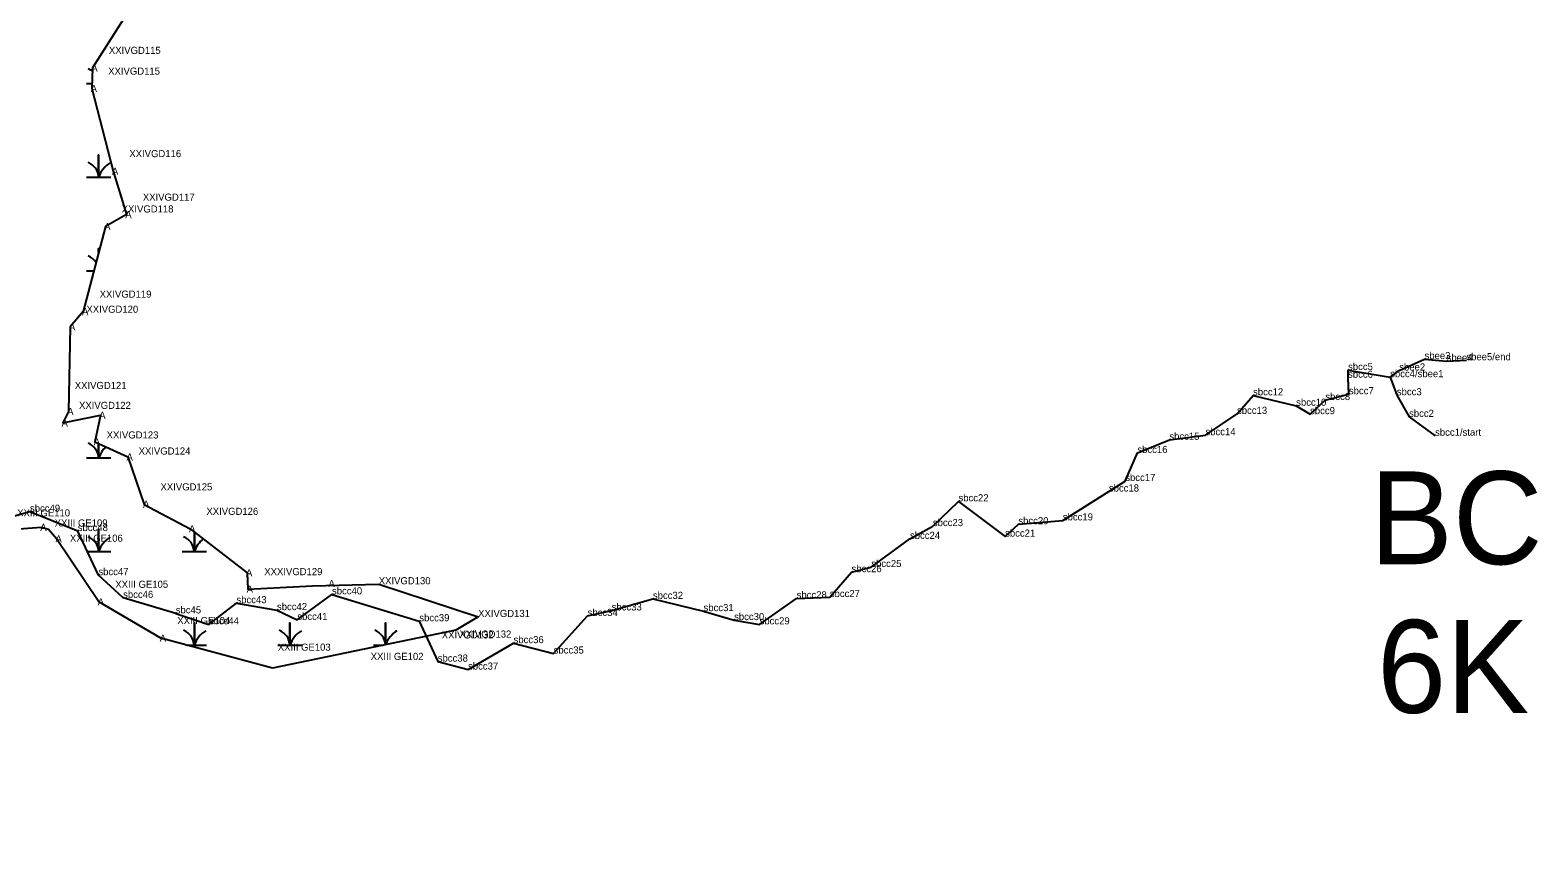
# Model space of a CAD drawing. Extents: x 2072529 to 2268796, y 436423 to 470397.
# Drawn here: x 2262895 to 2263956, y 440699 to 441274 of the extents above; entities that cross this region are included whole.
import ezdxf

# ---------------------------------------------------------------- set-up
doc = ezdxf.new("R2010")
doc.units = 0
for name, color, linetype in [('Default', 7, 'Continuous'), ('Exist Environmental Wetland Boundary', 7, 'Continuous'), ('Exist Environmental Wetland Boundary Cogo Comment', 7, 'Continuous'), ('Exist Environmental Wetland Boundary Cogo Point CELL', 7, 'Continuous'), ('Exist Hydro Jurisdictional Stream or Body of Water NEU Mitigable', 7, 'Continuous'), ('Exist Hydro Jurisdictional Stream or Body of Water NEU Mitigable Cogo Comment', 7, 'Continuous'), ('Exist Hydro Swamp or Marsh', 7, 'Continuous')]:
    doc.layers.add(name, color=color, linetype=linetype)

msp = doc.modelspace()

# ---------------------------------------------------------------- linework, layer by layer
at = {"layer": 'Exist Environmental Wetland Boundary'}
msp.add_line((2263194.7, 440852.3), (2263065.9, 440825.7), dxfattribs=at)
for points in [[(2262982.3, 441315.7), (2262939.3, 441247.6), (2262938.8, 441233.1), (2262953.7, 441175), (2262963.1, 441144.5), (2262948.3, 441136.1), (2262932.8, 441076.3), (2262923.5, 441065.6), (2262922.3, 441006.1), (2262918.3, 440998), (2262944.9, 441003.4), (2262940.9, 440984.8), (2262964, 440974.1), (2262975.6, 440940.8), (2263007.9, 440923.6), (2263048.1, 440892.7), (2263048.5, 440881.2), (2263094, 440883.6), (2263140.6, 440884.6)], [(2263065.9, 440825.7), (2262987.4, 440846.7), (2262943.8, 440872.2), (2262914, 440916.6), (2262908.4, 440923), (2262903.4, 440924.6), (2262874.8, 440922.5), (2262812.3, 440914.4), (2262742.4, 440904.4), (2262703, 440871.9), (2262676, 440858.7), (2262657.4, 440813.3), (2262625.6, 440752.4), (2262653.8, 440698.6)], [(2263140.6, 440884.6), (2263210.5, 440861.6), (2263194.7, 440852.3)]]:
    msp.add_lwpolyline(points, dxfattribs=at)
at = {"layer": 'Exist Environmental Wetland Boundary Cogo Point CELL'}
for p, q in [((2263822.3, 441035.2), (2263822.3, 441035.2)), ((2263858.3, 441034.9), (2263858.3, 441034.9)), ((2263876.1, 441042.9), (2263876.1, 441042.9)), ((2263891.6, 441041.5), (2263891.6, 441041.5)), ((2263905.5, 441042.1), (2263905.5, 441042.1)), ((2263822.3, 441029.8), (2263822.3, 441029.8)), ((2263851.9, 441030.2), (2263851.9, 441030.2)), ((2263755.5, 441017.4), (2263755.5, 441017.4)), ((2263806.3, 441014.1), (2263806.3, 441014.1)), ((2263822.9, 441018.2), (2263822.9, 441018.2)), ((2263856.6, 441017.5), (2263856.6, 441017.5)), ((2263744.2, 441004.4), (2263744.2, 441004.4)), ((2263785.8, 441010.1), (2263785.8, 441010.1)), ((2263795.6, 441004.2), (2263795.6, 441004.2)), ((2263865.2, 441002.3), (2263865.2, 441002.3)), ((2263696.6, 440986.2), (2263696.6, 440986.2)), ((2263722, 440989.4), (2263722, 440989.4)), ((2263883.5, 440989), (2263883.5, 440989)), ((2263674.1, 440976.9), (2263674.1, 440976.9)), ((2263654.1, 440949.8), (2263654.1, 440949.8)), ((2263665.6, 440957.2), (2263665.6, 440957.2)), ((2263548.3, 440942.9), (2263548.3, 440942.9)), ((2263621.7, 440929.5), (2263621.7, 440929.5)), ((2262928.9, 440922), (2262928.9, 440922)), ((2263514.2, 440916.5), (2263514.2, 440916.5)), ((2263530.3, 440925.5), (2263530.3, 440925.5)), ((2263581.1, 440918.1), (2263581.1, 440918.1)), ((2263590.4, 440926.8), (2263590.4, 440926.8)), ((2263487, 440896.7), (2263487, 440896.7)), ((2262943.4, 440891), (2262943.4, 440891)), ((2263473.1, 440893.1), (2263473.1, 440893.1)), ((2262960.8, 440875), (2262960.8, 440875)), ((2263107.7, 440877.5), (2263107.7, 440877.5)), ((2263333.4, 440874.3), (2263333.4, 440874.3)), ((2263434.5, 440874.7), (2263434.5, 440874.7)), ((2263457.8, 440875.6), (2263457.8, 440875.6)), ((2262997.8, 440864.1), (2262997.8, 440864.1)), ((2263040.5, 440871.3), (2263040.5, 440871.3)), ((2263069, 440866.4), (2263069, 440866.4)), ((2263304.4, 440866.2), (2263304.4, 440866.2)), ((2263369, 440865.7), (2263369, 440865.7)), ((2263021.1, 440856.4), (2263021.1, 440856.4)), ((2263083.3, 440859.5), (2263083.3, 440859.5)), ((2263169.1, 440858.6), (2263169.1, 440858.6)), ((2263287.5, 440862.3), (2263287.5, 440862.3)), ((2263390.5, 440859.4), (2263390.5, 440859.4)), ((2263408.4, 440856.4), (2263408.4, 440856.4)), ((2263235.4, 440843.2), (2263235.4, 440843.2)), ((2263182.1, 440830.2), (2263182.1, 440830.2)), ((2263203.4, 440824.6), (2263203.4, 440824.6))]:
    msp.add_line(p, q, dxfattribs=at)
at = {"layer": 'Exist Hydro Jurisdictional Stream or Body of Water NEU Mitigable'}
for points in [[(2262997.8, 440864.1), (2263021.1, 440856.4), (2263040.5, 440871.3), (2263069, 440866.4), (2263083.3, 440859.5), (2263107.7, 440877.5), (2263169.1, 440858.6), (2263182.1, 440830.2), (2263203.4, 440824.6), (2263235.4, 440843.2), (2263263.6, 440835.9), (2263287.5, 440862.3), (2263304.4, 440866.2), (2263333.4, 440874.3), (2263369, 440865.7), (2263390.5, 440859.4), (2263408.4, 440856.4), (2263434.5, 440874.7), (2263457.8, 440875.6), (2263473.1, 440893.1), (2263487, 440896.7), (2263514.2, 440916.5), (2263530.3, 440925.5), (2263548.3, 440942.9), (2263581.1, 440918.1), (2263590.4, 440926.8), (2263621.7, 440929.5), (2263654.1, 440949.8), (2263665.6, 440957.2), (2263674.1, 440976.9), (2263696.6, 440986.2), (2263722, 440989.4), (2263744.2, 441004.4), (2263755.5, 441017.4), (2263785.8, 441010.1), (2263795.6, 441004.2), (2263806.3, 441014.1), (2263822.9, 441018.2), (2263822.3, 441029.8), (2263822.3, 441035.2), (2263851.9, 441030.2), (2263856.6, 441017.5), (2263865.2, 441002.3), (2263883.5, 440989)], [(2263851.9, 441030.2), (2263858.3, 441034.9), (2263876.1, 441042.9), (2263891.6, 441041.5), (2263905.5, 441042.1)], [(2262997.8, 440864.1), (2262960.8, 440875), (2262943.4, 440891), (2262928.9, 440922), (2262895.3, 440935.6), (2262858.7, 440925.3), (2262816.3, 440931.2), (2262780.8, 440929.8), (2262738.8, 440909.1), (2262683.7, 440878.8), (2262631.1, 440838.5), (2262608.5, 440826.7), (2262590.5, 440820.4), (2262597.3, 440782.8), (2262582.1, 440766), (2262565.6, 440762.8)]]:
    msp.add_lwpolyline(points, dxfattribs=at)
at = {"layer": 'Exist Hydro Swamp or Marsh'}
for points in [[(2262935, 441236.6), (2262938.9, 441236.6)], [(2262935, 441170.8), (2262943.6, 441170.8), (2262943.6, 441186.5), (2262943.6, 441170.8), (2262952.2, 441170.8)], [(2262943.6, 441118.2), (2262943.6, 441120.7), (2262943.6, 441118.2)], [(2262935, 441105), (2262940.2, 441105)], [(2262935, 440973.4), (2262943.6, 440973.4), (2262943.6, 440983.6)], [(2262943.6, 440983.6), (2262943.6, 440973.4), (2262952.2, 440973.4)], [(2262935, 440907.6), (2262943.6, 440907.6), (2262943.6, 440923.3), (2262943.6, 440907.6), (2262952.2, 440907.6)], [(2263002.3, 440907.6), (2263010.9, 440907.6), (2263010.9, 440921.3)], [(2263010.9, 440921.3), (2263010.9, 440907.6), (2263019.5, 440907.6)], [(2263005.9, 440841.8), (2263010.9, 440841.8), (2263010.9, 440857.5), (2263010.9, 440841.8), (2263019.5, 440841.8)], [(2263069.5, 440841.8), (2263078.1, 440841.8), (2263078.1, 440857.5), (2263078.1, 440841.8), (2263086.7, 440841.8)], [(2263145.4, 440842.1), (2263145.4, 440857.5), (2263145.4, 440842.1)], [(2263136.8, 440841.8), (2263143.7, 440841.8)]]:
    msp.add_lwpolyline(points, dxfattribs=at)
for centre, radius, start, end in [((2262931.4, 441235.7), 12.3, 50.5634, 67.535), ((2262931.4, 441169.9), 12.3, 4.1403, 67.535), ((2262961.9, 441164.7), 19.2, 122.1274, 161.6222), ((2262931.4, 441104.1), 12.3, 32.8577, 67.535), ((2262931.4, 440972.5), 12.3, 4.1403, 67.535), ((2262961.9, 440967.3), 19.2, 133.5536, 161.6222), ((2262931.4, 440906.7), 12.3, 4.1403, 67.535), ((2262961.9, 440901.5), 19.2, 122.1274, 161.6222), ((2262998.6, 440906.7), 12.3, 4.1403, 67.535), ((2263029.1, 440901.5), 19.2, 128.6541, 161.6222), ((2262998.6, 440840.9), 12.3, 4.1403, 67.535), ((2263029.1, 440835.7), 19.2, 122.1274, 161.6222), ((2263065.9, 440840.9), 12.3, 4.1403, 67.535), ((2263096.4, 440835.7), 19.2, 122.1274, 161.6222), ((2263133.1, 440840.9), 12.3, 5.747, 67.535), ((2263163.6, 440835.7), 19.2, 122.1274, 160.4357)]:
    msp.add_arc(centre, radius, start, end, dxfattribs=at)

# ---------------------------------------------------------------- texts
at = {"layer": 'Default'}
for s, p in [('BC', (2263837.7, 440898.7)), ('6K', (2263842.7, 440794.2))]:
    msp.add_text(s, height=65.34, dxfattribs=at).set_placement(p)
at = {"layer": 'Exist Environmental Wetland Boundary Cogo Comment'}
for s, p in [('XXIVGD115 ', (2262950.8, 441257.5)), ('XXIVGD115 ', (2262950.3, 441242.9)), ('XXIVGD116 ', (2262965.2, 441184.9)), ('XXIVGD118 ', (2262959.8, 441146)), ('XXIVGD117 ', (2262974.7, 441154.3)), ('XXIVGD119 ', (2262944.3, 441086.1)), ('XXIVGD120 ', (2262935, 441075.5)), ('XXIVGD121 ', (2262926.8, 441021.9)), ('XXIVGD122 ', (2262929.8, 441007.9)), ('XXIVGD123 ', (2262949.2, 440987.1)), ('XXIVGD124 ', (2262971.7, 440975.8)), ('XXIVGD125 ', (2262987.1, 440950.6)), ('XXIVGD126 ', (2263019.4, 440933.4)), ('XXIII GE110 ', (2262886.3, 440932.3)), ('XXIII GE109 ', (2262912.7, 440925.2)), ('XXIII GE106 ', (2262923.4, 440914.5)), ('XXXIVGD129 ', (2263060.1, 440891)), ('XXIII GE105 ', (2262955.3, 440882.1)), ('XXIVGD130 ', (2263140.6, 440884.6)), ('XXIVGD131 ', (2263210.5, 440861.6)), ('XXIII GE104 ', (2262998.9, 440856.6)), ('XXIII GE103 ', (2263069.6, 440837.9)), ('XXIVGD132 ', (2263184.9, 440846.5)), ('XXIVGD132 ', (2263197.4, 440847.1)), ('XXIII GE102 ', (2263134.9, 440831.4))]:
    msp.add_text(s, height=5, dxfattribs=at).set_placement(p)
at = {"layer": 'Exist Environmental Wetland Boundary Cogo Point CELL'}
for p in [(2262938.4, 441245.1), (2262938, 441230.6), (2262952.9, 441172.5), (2262962.3, 441142), (2262947.5, 441133.6), (2262931.9, 441073.8), (2262922.7, 441063.1), (2262921.5, 441003.6), (2262944, 441000.9), (2262917.5, 440995.5), (2262940.1, 440982.3), (2262963.2, 440971.6), (2262974.8, 440938.3), (2262902.5, 440922.1), (2262913.2, 440914.1), (2263007.1, 440921.1), (2263047.2, 440890.2), (2263105.2, 440882.6), (2262942.9, 440869.7), (2263047.7, 440878.7), (2262986.5, 440844.2)]:
    msp.add_text('A', height=5, dxfattribs=at).set_placement(p)
at = {"layer": 'Exist Hydro Jurisdictional Stream or Body of Water NEU Mitigable Cogo Comment'}
for s, p in [('sbee3', (2263876.1, 441042.9)), ('sbee4', (2263891.6, 441041.5)), ('sbee5/end', (2263905.5, 441042.1)), ('sbcc6', (2263822.3, 441029.8)), ('sbcc5', (2263822.3, 441035.2)), ('sbcc4/sbee1', (2263851.9, 441030.2)), ('sbee2', (2263858.3, 441034.9)), ('sbcc12', (2263755.5, 441017.4)), ('sbcc7', (2263822.9, 441018.2)), ('sbcc3', (2263856.6, 441017.5)), ('sbcc10', (2263785.8, 441010.1)), ('sbcc8', (2263806.3, 441014.1)), ('sbcc13', (2263744.2, 441004.4)), ('sbcc9', (2263795.6, 441004.2)), ('sbcc2', (2263865.2, 441002.3)), ('sbcc15', (2263696.6, 440986.2)), ('sbcc14', (2263722, 440989.4)), ('sbcc1/start', (2263883.5, 440989)), ('sbcc16', (2263674.1, 440976.9)), ('sbcc17', (2263665.6, 440957.2)), ('sbcc22', (2263548.3, 440942.9)), ('sbcc18', (2263654.1, 440949.8)), ('sbcc49', (2262895.3, 440935.6)), ('sbcc48', (2262928.9, 440922)), ('sbcc23', (2263530.3, 440925.5)), ('sbcc20', (2263590.4, 440926.8)), ('sbcc19', (2263621.7, 440929.5)), ('sbcc24', (2263514.2, 440916.5)), ('sbcc21', (2263581.1, 440918.1)), ('sbcc47', (2262943.4, 440891)), ('sbcc26', (2263473.1, 440893.1)), ('sbcc25', (2263487, 440896.7)), ('sbcc46', (2262960.8, 440875)), ('sbcc43', (2263040.5, 440871.3)), ('sbcc40', (2263107.7, 440877.5)), ('sbcc32', (2263333.4, 440874.3)), ('sbcc28', (2263434.5, 440874.7)), ('sbcc27', (2263457.8, 440875.6)), ('sbc45', (2262997.8, 440864.1)), ('sbcc42', (2263069, 440866.4)), ('sbcc41', (2263083.3, 440859.5)), ('sbcc39', (2263169.1, 440858.6)), ('sbcc34', (2263287.5, 440862.3)), ('sbcc33', (2263304.4, 440866.2)), ('sbcc31', (2263369, 440865.7)), ('sbcc30', (2263390.5, 440859.4)), ('sbcc44', (2263021.1, 440856.4)), ('sbcc29', (2263408.4, 440856.4)), ('sbcc36', (2263235.4, 440843.2)), ('sbcc38', (2263182.1, 440830.2)), ('sbcc35', (2263263.6, 440835.9)), ('sbcc37', (2263203.4, 440824.6))]:
    msp.add_text(s, height=5, dxfattribs=at).set_placement(p)

doc.saveas('drawing.dxf')
